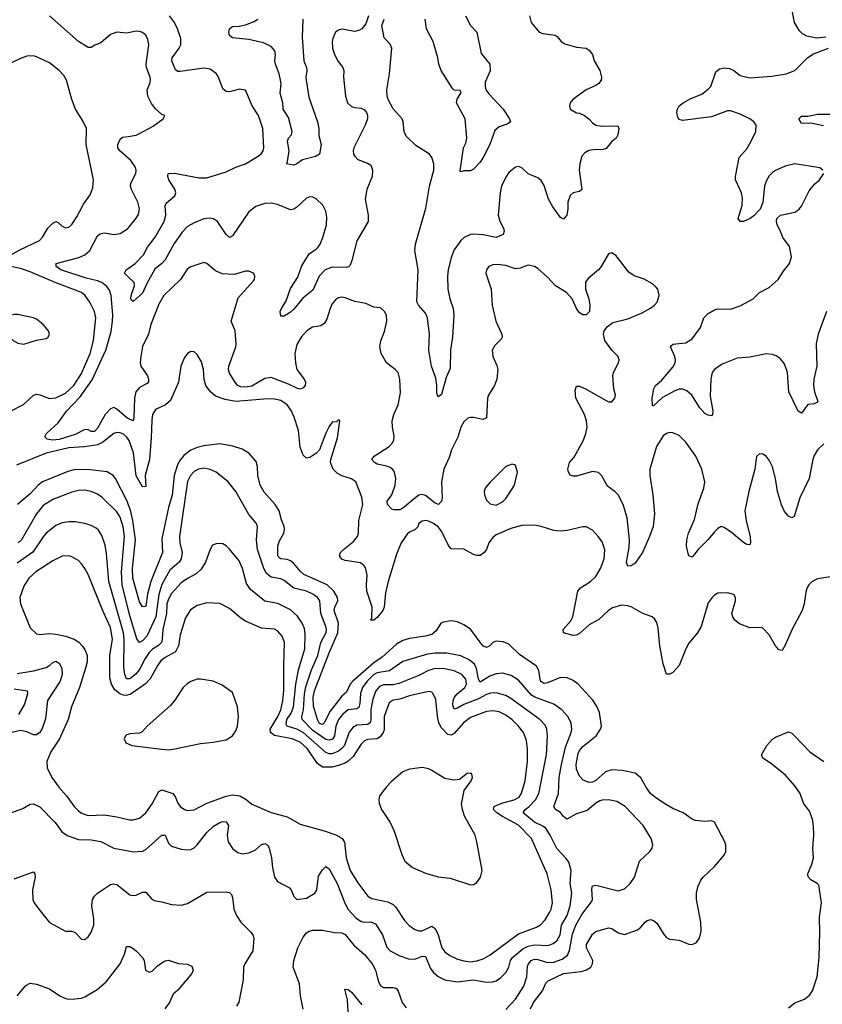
# Model space of a CAD drawing. Header units: inches. Extents: x 2057696 to 2160536, y 827480 to 1016834.
# Tile 378 of 422: x 2129325 to 2134320, y 961078 to 967207. Entities that reach past the tile are written whole.
import ezdxf

# ---------------------------------------------------------------- set-up
doc = ezdxf.new("R2010")
doc.units = ezdxf.units.IN
doc.header["$MEASUREMENT"] = 0
doc.layers.add('C1926', color=7, linetype='Continuous')
doc.layers.add('C1936', color=7, linetype='Continuous')

msp = doc.modelspace()

# ---------------------------------------------------------------- linework, layer by layer
at = {"layer": 'C1926', "color": 5}
for points, elevation in [([(2130000, 967124.8), (2129990, 967122.9), (2129929.8, 967129.8), (2129890, 967115.3), (2129830, 967063.5), (2129791.8, 967048.2), (2129770, 967033.2), (2129750, 967033.2), (2129690, 967072), (2129510, 967231.8)], 460), ([(2129248.7, 965730), (2129325, 965775), (2129448.5, 965831.5), (2129467.4, 965852.6), (2129500.7, 965910), (2129530, 965940.8), (2129550, 965950.2), (2129564.8, 965944.8), (2129590, 965921.6), (2129610, 965910.4), (2129630, 965914.9), (2129650, 965932.4), (2129681.2, 965978.8), (2129721, 966059), (2129763.3, 966116.7), (2129780.4, 966159.6), (2129783.1, 966210), (2129739, 966430), (2129739.8, 966530), (2129718.1, 966578.1), (2129671.5, 966650), (2129650, 966709), (2129616.1, 966830), (2129598.8, 966858.8), (2129569.7, 966890), (2129510, 966938), (2129430, 966976.4), (2129410, 966980.9), (2129370, 966978.7), (2129330, 966965.3), (2129270, 966936.5)], 480), ([(2130000, 966343.9), (2129948.2, 966390), (2129936, 966410), (2129935.1, 966430), (2129950, 966463), (2129965.1, 966474.9), (2130000, 966480.7)], 460), ([(2130000, 964724.9), (2129990, 964729.9), (2129930, 964782.4), (2129910, 964792.7), (2129890, 964784.6), (2129855.9, 964750), (2129810, 964664.8), (2129790, 964643.2), (2129770, 964642.6), (2129750, 964653.5), (2129730, 964655), (2129670, 964624.1), (2129570, 964592.8), (2129529.9, 964589.9), (2129495.9, 964595.9), (2129480.9, 964610), (2129492.3, 964630), (2129563.5, 964696.5), (2129616.4, 964770), (2129700.6, 964859.4), (2129775.7, 964964.3), (2129861.6, 965150), (2129893.2, 965266.8), (2129902.5, 965330), (2129903.4, 965370), (2129893.9, 965490), (2129883.1, 965523.1), (2129866.3, 965546.3), (2129836.4, 965570), (2129810, 965581.7), (2129738.7, 965598.7), (2129579.8, 965650), (2129552.4, 965670), (2129552, 965690), (2129692.7, 965727.3), (2129730, 965742.3), (2129760.7, 965770), (2129810, 965861.7), (2129825.4, 965874.6), (2129850, 965879.6), (2129910, 965870.2), (2129950, 965875.8), (2129995.9, 965904.1), (2130000, 965909.2)], 460), ([(2129268.2, 964770), (2129348.3, 964811.7), (2129410, 964868.9), (2129430, 964875.5), (2129450, 964872.1), (2129510, 964849), (2129550, 964853.6), (2129610, 964881.5), (2129661.9, 964930), (2129710, 965004.3), (2129762.5, 965130), (2129783.9, 965210), (2129798.8, 965350), (2129789.9, 965390), (2129763.8, 965443.8), (2129732.8, 965490), (2129708.9, 965508.9), (2129545.1, 965570), (2129390, 965637.8), (2129330, 965657.7), (2129269.6, 965670)], 480), ([(2130000, 965607), (2129977, 965630), (2129987.3, 965650), (2130000, 965659)], 440), ([(2130000, 964596.1), (2129990, 964610.5), (2129970, 964626.1), (2129950, 964635.6), (2129930, 964637.8), (2129910, 964631.2), (2129842.2, 964577.8), (2129810, 964560.3), (2129728, 964548), (2129630, 964541.8), (2129490, 964509.2), (2129305.5, 964434.5)], 480), ([(2130000, 964191.8), (2129993.2, 964210), (2129921.5, 964350), (2129906.8, 964370), (2129870, 964391.8), (2129764, 964404), (2129670, 964405.9), (2129624.9, 964395.1), (2129467.2, 964330), (2129440.2, 964310), (2129390, 964256.5), (2129311.3, 964190)], 520), ([(2130000, 963537), (2129962.7, 963690), (2129957.6, 963770), (2129977.5, 963990), (2129969.5, 964050), (2129951.1, 964111.1), (2129930, 964142.9), (2129835.5, 964235.5), (2129810, 964253.3), (2129770, 964269.8), (2129730, 964277.8), (2129690, 964277.2), (2129650, 964266.8), (2129530, 964220.6), (2129470, 964182.9), (2129430, 964130.8), (2129335, 963970), (2129315.2, 963950)], 540), ([(2130000, 963104.7), (2129990, 963104.6), (2129978.8, 963130), (2129973.9, 963173.9), (2129974.5, 963350), (2129969.9, 963390), (2129880.4, 963710), (2129865, 963885), (2129855.7, 963935.7), (2129835.8, 963995.8), (2129814.7, 964030), (2129801.1, 964041.1), (2129770, 964057.6), (2129729.8, 964069.8), (2129670, 964080.3), (2129630, 964081.2), (2129590, 964074.8), (2129550, 964058.2), (2129490.1, 964009.9), (2129471.4, 963988.6), (2129407.5, 963892.5), (2129310, 963824.2)], 560), ([(2130000, 963003.5), (2129990, 963000.9), (2129970, 963002), (2129948.2, 963010), (2129916.2, 963036.2), (2129896.7, 963070), (2129886.5, 963110), (2129884.9, 963250), (2129901.9, 963350), (2129890, 963424), (2129843.4, 963523.4), (2129750, 963753.3), (2129731.1, 963791.1), (2129710, 963820.5), (2129690, 963840.4), (2129650, 963863.5), (2129629.8, 963869.8), (2129590, 963867.4), (2129530, 963838.9), (2129425.8, 963770), (2129381.3, 963730), (2129350, 963680.7), (2129325.2, 963610), (2129330.2, 963570), (2129390, 963420.4), (2129430, 963383.7), (2129450, 963380.3), (2129510, 963386), (2129550, 963382.3), (2129609.3, 963369.3), (2129663, 963350), (2129692.4, 963332.4), (2129713.7, 963310), (2129730, 963287.3), (2129744.6, 963250), (2129745.2, 963210), (2129734.9, 963170), (2129696.8, 963050), (2129646.5, 962930), (2129625.4, 962850), (2129573.1, 962730), (2129517.6, 962650), (2129493.2, 962590), (2129495.5, 962550), (2129525.4, 962490), (2129569.2, 962430), (2129616.4, 962376.4), (2129663.2, 962310), (2129690, 962283), (2129710, 962267.5), (2129750, 962253.1), (2129850, 962256.8), (2129930, 962245.3), (2130000, 962229)], 580), ([(2129310, 963138), (2129410, 963153.4), (2129490, 963175.1), (2129511.9, 963188.1), (2129530, 963206), (2129550, 963213), (2129570, 963202), (2129586.6, 963170), (2129588.3, 963130), (2129576.8, 963090), (2129497.8, 962970), (2129485.4, 962854.6), (2129464.4, 962795.6), (2129449.6, 962770.4), (2129430, 962755), (2129410, 962755.6), (2129370, 962773.6), (2129330, 962781.4), (2129250, 962763.2)], 560), ([(2129290, 963042), (2129371.8, 963030), (2129372.8, 963010), (2129353.7, 962946.3), (2129317.7, 962882.3)], 540), ([(2130000, 962758.2), (2129990, 962755.1), (2129983, 962750), (2129974.9, 962730), (2129986.1, 962706.1), (2130000, 962699.9)], 620), ([(2129270, 962268.9), (2129343.9, 962296.1), (2129390, 962323.7), (2129410, 962324.9), (2129450, 962306.3), (2129544.7, 962210), (2129590, 962150.4), (2129626.3, 962126.3), (2129690, 962104.4), (2129770, 962102.8), (2129830, 962091.3), (2129910.2, 962050.2), (2130000, 962033)], 560), ([(2129290, 961859.5), (2129410, 961902.8), (2129418, 961890), (2129421.1, 961870), (2129405.3, 961790), (2129406, 961730), (2129414.8, 961710), (2129443, 961670), (2129510, 961587.7), (2129610, 961533.4), (2129650, 961533.4), (2129670, 961524.9), (2129710, 961482.8), (2129730, 961480.7), (2129750, 961498.8), (2129770, 961526.8), (2129786.3, 961570), (2129786, 961610), (2129772.7, 961690), (2129778.8, 961730), (2129790, 961750.3), (2129810, 961770.2), (2129890, 961823.6), (2129910, 961828.9), (2129930, 961823.1), (2130000, 961768.2)], 540), ([(2129310, 961130.5), (2129363.9, 961196.1), (2129390, 961210.3), (2129430, 961202.6), (2129510, 961173.6), (2129574.9, 961130), (2129610, 961114.5), (2129630, 961110.2), (2129668.8, 961111.2), (2129710, 961116.1), (2129730, 961124), (2129806, 961170), (2129862.2, 961217.8), (2129949.8, 961330), (2129976.8, 961390), (2129990, 961437.3), (2130000, 961437.7)], 520)]:
    msp.add_lwpolyline(points, dxfattribs=dict(at, elevation=elevation))
at = {"layer": 'C1926', "color": 5, "elevation": 520}
msp.add_lwpolyline([(2129290, 965372.1), (2129273, 965367), (2129256.4, 965350), (2129248.8, 965330), (2129243.8, 965270), (2129250.3, 965250.3), (2129262, 965230), (2129284, 965210), (2129313.7, 965193.7), (2129350, 965187.9), (2129430, 965212), (2129490, 965223.1), (2129500.9, 965230), (2129509.6, 965250), (2129503, 965270), (2129471.1, 965310), (2129430, 965343.5), (2129410, 965351.7), (2129310.8, 965370.8)], close=True, dxfattribs=at)
at = {"layer": 'C1936', "color": 5}
for points, elevation in [([(2134342, 967098), (2134287.3, 967092.7), (2134223.3, 967103.3), (2134198, 967118), (2134177.5, 967137.5), (2134147.6, 967190), (2134119.5, 967330)], 440), ([(2131494.8, 967230), (2131478.5, 967181.5), (2131454.8, 967150), (2131439, 967141), (2131410, 967133.6), (2131330, 967147.6), (2131310, 967142), (2131290.8, 967130), (2131273.7, 967090), (2131270.3, 967070), (2131271.8, 967030), (2131284.2, 966990), (2131307.4, 966947.4), (2131337, 966910), (2131343.1, 966890), (2131340.7, 966850), (2131352.7, 966730), (2131365.3, 966690), (2131390, 966666.4), (2131410, 966659.5), (2131450, 966656.3), (2131468.1, 966648.1), (2131484, 966630), (2131490.3, 966610.3), (2131490.4, 966590), (2131475.8, 966550), (2131404.4, 966410), (2131399.6, 966390), (2131403.1, 966370), (2131410, 966356.3), (2131430, 966337.1), (2131490, 966314), (2131510, 966301.6), (2131520.8, 966270), (2131518.6, 966230), (2131486.4, 966150), (2131474.5, 966090), (2131494.6, 965990), (2131493.7, 965950), (2131423.9, 965830), (2131393, 965707), (2131381.2, 965678.8), (2131371.3, 965668.7), (2131356, 965664), (2131270, 965665.7), (2131226, 965650), (2131189.1, 965610.9), (2131150, 965523.5), (2131086.6, 965473.4), (2131030, 965404.2), (2131010, 965386), (2130970, 965360.9), (2130950, 965362), (2130946.6, 965390), (2130953.6, 965410), (2130982.5, 965457.5), (2131010, 965534.4), (2131055.4, 965604.6), (2131079.3, 965670), (2131100.7, 965710), (2131128.7, 965751.3), (2131170, 965777.8), (2131183.5, 965790), (2131195.4, 965810), (2131212.1, 965850), (2131233.6, 965930), (2131237.1, 965977.1), (2131230, 966014.5), (2131212.3, 966052.3), (2131170, 966091.3), (2131150, 966102.4), (2131130, 966104.2), (2131110, 966095.8), (2131050, 966038.8), (2131030, 966026.8), (2131010, 966023.1), (2130930, 966057.2), (2130890, 966064.7), (2130850, 966063.6), (2130795.2, 966044.8), (2130750, 966010.7), (2130650, 965860.7), (2130630, 965851.8), (2130610, 965869.6), (2130555.6, 965950), (2130530, 965967.8), (2130508.3, 965971.7), (2130470, 965966.6), (2130410, 965943.2), (2130370, 965918.5), (2130336, 965884), (2130286.3, 965813.7), (2130230, 965712.6), (2130210, 965689.8), (2130165.9, 965654.1), (2130116, 965564), (2130090, 965504), (2130030, 965452.7), (2130020.5, 965460.5), (2130017, 965470), (2130018.9, 965490), (2130039.6, 965550), (2130037, 965570), (2130000, 965607)], 440), ([(2130000, 965659), (2130043.6, 965690), (2130096.1, 965743.9), (2130121.2, 965790), (2130167.7, 965852.3), (2130224.2, 965950), (2130234.8, 965990), (2130230.9, 966049.1), (2130235.7, 966064.3), (2130289.7, 966110), (2130295.8, 966130), (2130291.1, 966151.1), (2130252.1, 966210), (2130246.4, 966230), (2130249.7, 966250.3), (2130288.7, 966251.3), (2130442.4, 966222.4), (2130490, 966222), (2130610, 966260.7), (2130670, 966289.3), (2130730.4, 966309.6), (2130810, 966356.5), (2130827.9, 966372.1), (2130839.8, 966390), (2130845.3, 966410), (2130838.6, 966530), (2130812, 966610), (2130772.3, 966670), (2130730, 966769), (2130693.4, 966773.4), (2130630, 966757.7), (2130610, 966759.1), (2130590, 966776.2), (2130562.8, 966850), (2130550, 966869.7), (2130510, 966899.4), (2130470, 966904.3), (2130323.7, 966883.7), (2130310, 966884), (2130295.5, 966895.5), (2130270.8, 966950), (2130272.9, 966970), (2130317.8, 967030), (2130327.7, 967050), (2130327.6, 967090), (2130307.7, 967150), (2130288.9, 967190), (2130257.7, 967230)], 440), ([(2131087.3, 967210), (2131082.3, 967097.7), (2131092.9, 966950), (2131109.2, 966910), (2131111.9, 966890), (2131104.9, 966850), (2131107.1, 966830), (2131125.4, 966725.4), (2131178.7, 966570), (2131186.7, 966530), (2131186.9, 966486.9), (2131202, 966430), (2131190.7, 966369.3), (2131165.2, 966354.8), (2131084.9, 966335.1), (2131050, 966309.6), (2131030, 966301.2), (2130986, 966310), (2130988.9, 966311.1), (2131001.1, 966390), (2130991.3, 966450), (2130997, 966470), (2131016.2, 966490), (2131019.7, 966510), (2130997.9, 966597.9), (2130964.7, 966650), (2130962.3, 966690), (2130946.2, 966750), (2130951.5, 966808.5), (2130948.9, 966830), (2130939.8, 966870), (2130915.9, 966930), (2130912.8, 966950), (2130917.6, 966990), (2130912, 967012), (2130890, 967039.9), (2130842.4, 967062.4), (2130750, 967084.1), (2130650, 967094.5), (2130630, 967109.2), (2130626, 967130), (2130630, 967150.6), (2130650, 967164.4), (2130690, 967166.3), (2130730, 967174.4), (2130784.4, 967195.6), (2130807.8, 967210)], 420), ([(2132497.3, 967230), (2132508.5, 967188.5), (2132558, 967130), (2132581.7, 967121.7), (2132658, 967110), (2132670, 967102.8), (2132694.8, 967070), (2132717.3, 967057.3), (2132790, 967034.9), (2132850, 967028.9), (2132870, 967017.4), (2132890.2, 966990.2), (2132900.8, 966950), (2132934.9, 966890), (2132945.3, 966850), (2132943.7, 966830), (2132930.4, 966810), (2132910, 966796.3), (2132850.8, 966770), (2132766.8, 966710), (2132751, 966690), (2132746.8, 966670), (2132751.3, 966650), (2132790, 966627.3), (2132810, 966624), (2132841, 966610), (2132870, 966587.3), (2132890, 966563.8), (2132910.3, 966550.3), (2132950, 966544.9), (2133046.8, 966546.8), (2133054.9, 966530), (2133046.7, 966490), (2133036.4, 966470), (2133010, 966449.6), (2132975.8, 966404.2), (2132950, 966396), (2132910, 966398.8), (2132866.5, 966393.5), (2132841.8, 966378.2), (2132823.6, 966356.4), (2132810.3, 966310), (2132807.2, 966270), (2132823.8, 966150), (2132810, 966137.6), (2132770, 966129.6), (2132750, 966111.8), (2132735.6, 966070), (2132736.1, 966030), (2132730, 965989), (2132710, 965965.2), (2132690, 965975.1), (2132642.3, 966042.3), (2132617.1, 966090), (2132590, 966174), (2132570, 966206.6), (2132550, 966223.1), (2132490, 966248), (2132450, 966285.6), (2132430, 966293.3), (2132410, 966289.6), (2132370, 966255.4), (2132350, 966227.3), (2132323.9, 966170), (2132315.5, 966130), (2132303.1, 965990), (2132313, 965953), (2132336, 965910), (2132341.1, 965890), (2132334.4, 965870), (2132290, 965851), (2132210, 965866.8), (2132150, 965872.2), (2132130, 965869.8), (2132090.3, 965850), (2132070, 965831.8), (2132030, 965775.1), (2132010, 965727), (2131991.4, 965650), (2131986.8, 965610), (2131989.4, 965529.4), (2132002.6, 965470), (2132022.4, 965410), (2132026.3, 965370), (2132019.5, 965230), (2132006.3, 965150), (2132004.8, 965035.2), (2131979.6, 964980.4), (2131950, 964874), (2131930, 964859), (2131922, 964882), (2131922, 964930), (2131915.3, 964975.3), (2131887.8, 965050), (2131871, 965150), (2131875.6, 965250), (2131863.7, 965350), (2131850, 965380.5), (2131806, 965430), (2131797.2, 965450), (2131804, 965650), (2131783.5, 965770), (2131787.3, 965810), (2131852.7, 966032.7), (2131875.7, 966170), (2131903.1, 966270), (2131903, 966310), (2131889.7, 966349.7), (2131874.5, 966370), (2131790, 966424.2), (2131730, 966480.9), (2131718.3, 966510), (2131712.3, 966570), (2131705.1, 966590), (2131650, 966651.6), (2131618.2, 966710), (2131611.9, 966730), (2131609.8, 966770), (2131625.8, 966870), (2131641.3, 967030), (2131630, 967055.1), (2131593, 967093), (2131578, 967170), (2131593.3, 967210)], 440), ([(2132098.6, 967230), (2132130, 967170.4), (2132170.3, 967130), (2132196.5, 966996.5), (2132250.8, 966930), (2132252.4, 966887.6), (2132222.4, 966817.6), (2132221.3, 966790), (2132227, 966770), (2132244.7, 966744.7), (2132334.9, 966650), (2132373.4, 966590), (2132378.8, 966570), (2132362.5, 966557.5), (2132310, 966539.6), (2132282.6, 966517.4), (2132250, 966429.3), (2132210, 966349.4), (2132190, 966319.5), (2132150, 966276), (2132130, 966265.2), (2132090, 966265.2), (2132070, 966259), (2132065.6, 966265.6), (2132087.2, 966410), (2132100.8, 966439.2), (2132107.3, 966470), (2132096.5, 966590), (2132042.6, 966690), (2132047.1, 966712.9), (2132073.3, 966753.3), (2132066, 966766), (2132030, 966768.4), (2132018.2, 966778.2), (2131947.6, 966890), (2131933.3, 966930), (2131926.6, 966970), (2131898.3, 967070), (2131856.5, 967150), (2131849, 967210)], 420), ([(2130000, 966480.7), (2130050, 966488.9), (2130070, 966497.6), (2130155.8, 966544.2), (2130218, 966590), (2130228, 966610), (2130210, 966617.2), (2130170, 966652.6), (2130145, 966685), (2130122.3, 966730), (2130118.8, 966770), (2130135.3, 966810), (2130138.4, 966830), (2130136.8, 966850), (2130114.9, 966910), (2130111.9, 966930), (2130127.6, 967050), (2130123.1, 967083.1), (2130110.7, 967110.7), (2130090, 967126.9), (2130070, 967132.8), (2130050, 967134.4), (2130000, 967124.8)], 460), ([(2134324, 966270), (2134305.6, 966285.6), (2134150, 966309.7), (2134090, 966294), (2134030, 966268.3), (2134010, 966255.4), (2133990, 966234.7), (2133973.4, 966206.6), (2133961.6, 966170), (2133950.2, 966069.8), (2133932.9, 966027.1), (2133894.8, 965985.2), (2133871, 965969), (2133830, 965949.7), (2133809, 965950), (2133797, 965970), (2133821, 966050), (2133824.2, 966095.8), (2133816.4, 966130), (2133780.4, 966210), (2133780.4, 966230), (2133802.6, 966350), (2133850, 966402), (2133878, 966450), (2133906.3, 966510), (2133907.8, 966550), (2133893.3, 966570), (2133869.5, 966590), (2133810, 966618.7), (2133750, 966639.8), (2133730, 966639.3), (2133630, 966602), (2133450, 966579.5), (2133430, 966586), (2133420.8, 966600.8), (2133415.1, 966630), (2133418.7, 966650), (2133429.8, 966670.2), (2133454.5, 966690), (2133503, 966717), (2133570, 966743.7), (2133610, 966773.4), (2133626.6, 966790), (2133658, 966882), (2133680, 966900), (2133710, 966907.2), (2133743.7, 966903.7), (2133770, 966890.4), (2133810, 966859.5), (2133870, 966844.7), (2134005.3, 966854.7), (2134095.3, 966870), (2134150, 966890.6), (2134229.6, 966970.4), (2134265.4, 966994.6), (2134358, 967030)], 440), ([(2134327, 966547), (2134250, 966561.7), (2134190, 966561.2), (2134174, 966590), (2134190, 966606), (2134230, 966606), (2134290, 966618.6), (2134430, 966619.2)], 420), ([(2130000, 965909.2), (2130050, 965970.5), (2130064.8, 965995.2), (2130069.7, 966030.3), (2130059.8, 966070), (2130020.4, 966150), (2130014.8, 966170), (2130017.3, 966190), (2130048.5, 966250), (2130049.8, 966270), (2130043.9, 966290), (2130015.6, 966330), (2130000, 966343.9)], 460), ([(2134346.5, 965390), (2134294.4, 965250), (2134282.7, 965190), (2134285.4, 965050), (2134267.1, 964970), (2134264.7, 964930), (2134271.3, 964890), (2134292.4, 964830), (2134290, 964826), (2134270, 964816.3), (2134229.3, 964810.7), (2134190, 964757.2), (2134170, 964769.2), (2134111.2, 964890), (2134103.7, 965010), (2134084.9, 965064.9), (2134057.3, 965097.3), (2134033.5, 965113.5), (2134010, 965122.2), (2133970, 965127), (2133870, 965106.9), (2133790, 965100.6), (2133697.7, 965062.3), (2133648.9, 965030), (2133634.7, 965010), (2133626.4, 964970), (2133622.6, 964862.6), (2133639.3, 964770), (2133637.3, 964750), (2133630, 964741.2), (2133610, 964744.5), (2133590, 964756.2), (2133558.9, 964790), (2133508.2, 964870), (2133476.5, 964896.5), (2133450, 964906.8), (2133430, 964906.8), (2133402.5, 964897.5), (2133325.5, 964854.5), (2133270, 964802.7), (2133264.5, 964804.5), (2133262.2, 964850), (2133272.8, 964910), (2133281.3, 964930), (2133318.7, 964961.3), (2133390, 965043.6), (2133404.1, 965070), (2133407.1, 965090), (2133403.5, 965110), (2133376.2, 965170), (2133381.7, 965178.3), (2133393, 965187), (2133408, 965190), (2133470, 965194.6), (2133510, 965219.5), (2133561.7, 965290), (2133582, 965350), (2133610, 965377.4), (2133650, 965400.3), (2133670, 965406.3), (2133750, 965404.2), (2133810, 965426.5), (2133889.6, 965470), (2133930, 965508.9), (2133990, 965539.6), (2134046.6, 965590), (2134078.2, 965641.8), (2134115.4, 965690), (2134128.3, 965730), (2134115.4, 965795.4), (2134075.6, 965850), (2134061, 965890), (2134038.9, 965930), (2134034.3, 965950), (2134037.6, 965970), (2134061.2, 965990), (2134150, 966009), (2134174.5, 966025.5), (2134190, 966045.5), (2134238.4, 966141.6), (2134274.5, 966185.5), (2134302.7, 966210), (2134329.2, 966250)], 440), ([(2134330, 964566.3), (2134290, 964529.6), (2134270, 964494), (2134262.3, 964470), (2134238.4, 964350), (2134179.7, 964230), (2134146, 964114), (2134130, 964107), (2134110, 964115.6), (2134084.9, 964144.9), (2134066.4, 964186.4), (2134041.4, 964270), (2134029.7, 964350), (2134010, 964424), (2133990, 964464), (2133970, 964489), (2133950, 964502), (2133930, 964504), (2133910, 964488), (2133899.5, 964410), (2133863.9, 964270), (2133839.2, 964150), (2133845.6, 964090), (2133872.4, 963987.6), (2133874, 963950), (2133870, 963939), (2133850, 963939.5), (2133830, 963951.6), (2133754.2, 964014.2), (2133710, 964045.6), (2133690, 964051.3), (2133670, 964040.5), (2133650, 964019.7), (2133609.3, 963970.7), (2133548.4, 963910), (2133510, 963861.2), (2133490, 963869), (2133484.9, 963884.9), (2133476, 963930), (2133477.3, 963970), (2133488.4, 964010), (2133524.8, 964095.2), (2133547.5, 964192.5), (2133582, 964290), (2133588.7, 964330), (2133569.8, 964410), (2133532.5, 964490), (2133470, 964576.2), (2133430, 964618.4), (2133390, 964635.1), (2133370, 964637), (2133350, 964631.5), (2133330, 964616.2), (2133288, 964550), (2133246.3, 964410), (2133247.9, 964370), (2133266.5, 964250), (2133275.5, 964130), (2133267.1, 964052.9), (2133245.2, 963990), (2133200.2, 963890), (2133155.3, 963824.7), (2133130, 963806.9), (2133110, 963804.5), (2133101, 963830), (2133117.6, 963922.4), (2133121.1, 963970), (2133105.2, 964105.2), (2133080.9, 964190), (2133050.7, 964250), (2133030, 964270.8), (2132983.2, 964303.2), (2132947.5, 964367.5), (2132928.2, 964388.2), (2132890, 964394), (2132790, 964365.7), (2132770, 964364.7), (2132750, 964372.7), (2132739.6, 964390), (2132737.4, 964410), (2132747.4, 964450), (2132775.6, 964484.4), (2132833.3, 964590), (2132848.3, 964630), (2132856.8, 964670), (2132853.1, 964710), (2132839.8, 964750), (2132785.4, 964850), (2132782.3, 964897.7), (2132790, 964926), (2132810, 964925.5), (2132850, 964907.2), (2132990, 964827.7), (2133010, 964827.3), (2133029, 964850), (2133032.3, 964870), (2133022.7, 964910), (2133015.8, 964990), (2133020.5, 965010), (2133051.3, 965070), (2133055.6, 965090), (2133049.5, 965110), (2133010, 965149.6), (2132966.3, 965210), (2132958, 965250), (2132963.6, 965270), (2132982.6, 965297.4), (2133017.6, 965322.4), (2133110, 965344.9), (2133198.3, 965381.7), (2133250, 965410.5), (2133273, 965427), (2133291.5, 965448.5), (2133306, 965490), (2133297.2, 965530), (2133284.8, 965544.8), (2133262.9, 965562.9), (2133211.5, 965591.5), (2133150, 965612.3), (2133115.9, 965635.9), (2133037.5, 965737.5), (2133010, 965755.3), (2132990, 965748.7), (2132944.9, 965670), (2132927.3, 965650), (2132863.4, 965596.6), (2132847.3, 965572.7), (2132846.7, 965530), (2132866.4, 965470), (2132873.4, 965430), (2132870.4, 965389.6), (2132850, 965369.2), (2132830, 965369.3), (2132810, 965382.7), (2132789.6, 965410), (2132763.6, 965470), (2132727.7, 965507.7), (2132658.7, 965550), (2132610, 965603.5), (2132550, 965658.7), (2132530, 965669.7), (2132490, 965678.7), (2132440.6, 965659.4), (2132410, 965656.8), (2132350, 965676), (2132297.2, 965682.8), (2132270, 965680.5), (2132244.9, 965670), (2132238, 965662), (2132230.4, 965650), (2132226.4, 965630), (2132259.6, 965530), (2132264.9, 965430), (2132288.1, 965330), (2132326.7, 965250), (2132327.4, 965230), (2132321, 965219), (2132281.1, 965178.9), (2132265.2, 965150), (2132270.2, 965110), (2132294.3, 965054.3), (2132299.8, 965030), (2132295.5, 964970), (2132281, 964930), (2132243.6, 964870), (2132236.2, 964850), (2132230, 964729.5), (2132210, 964718.9), (2132150, 964730.9), (2132130, 964731.1), (2132114.3, 964725.7), (2132090, 964704.2), (2132070, 964669.6), (2132051.8, 964608.2), (2132012.7, 964530), (2131998.7, 964481.3), (2131965.2, 964410), (2131951.1, 964330), (2131953.8, 964230), (2131950, 964209.4), (2131931.9, 964188.1), (2131910, 964196.8), (2131850, 964245.3), (2131830, 964250.8), (2131810, 964247), (2131790, 964233.6), (2131710, 964165.5), (2131690, 964155.2), (2131655, 964155), (2131640.3, 964160.3), (2131614.2, 964190), (2131612.4, 964210), (2131641.6, 964250), (2131661, 964310), (2131665.4, 964350), (2131658.4, 964390), (2131647.2, 964407.2), (2131630, 964419.8), (2131610, 964428.2), (2131550, 964439.8), (2131533.6, 964450), (2131516.2, 964470), (2131532, 964490), (2131625.4, 964550), (2131643.9, 964570), (2131653.8, 964590), (2131655.4, 964615.4), (2131644.2, 964670), (2131642.4, 964710), (2131652.8, 964750), (2131680.8, 964810), (2131695.7, 964884.3), (2131691, 964970), (2131679.7, 965010), (2131662.4, 965030), (2131608.6, 965070), (2131574, 965130), (2131569.6, 965150), (2131566, 965170), (2131573.1, 965206.9), (2131595.1, 965264.9), (2131609.6, 965330), (2131607.3, 965367.3), (2131596, 965390), (2131570, 965412.3), (2131530, 965418.4), (2131479.2, 965439.2), (2131410, 965452.9), (2131350, 965475.3), (2131330, 965478.7), (2131310, 965475.6), (2131290, 965463.1), (2131270, 965438.7), (2131256.5, 965410), (2131237, 965343), (2131222.4, 965317.6), (2131198.8, 965301.2), (2131147.8, 965292.2), (2131112.7, 965270), (2131076.2, 965230), (2131050, 965184.5), (2131038.2, 965130), (2131040.6, 965070), (2131050.2, 965030), (2131094.9, 964970), (2131104, 964950), (2131101.3, 964930), (2131090, 964916.2), (2131070, 964907.3), (2131050, 964912.9), (2130998.5, 964938.5), (2130890, 964980.3), (2130850, 964973.8), (2130770, 964926.2), (2130730, 964919.2), (2130702.1, 964922.1), (2130682.6, 964930), (2130667.2, 964947.2), (2130630, 965006.9), (2130625.2, 965030), (2130627.2, 965050), (2130670.8, 965170), (2130672.9, 965190), (2130666.6, 965270), (2130641.5, 965330), (2130684.4, 965475.6), (2130779.1, 965580.9), (2130786, 965590), (2130789.2, 965610), (2130779, 965630), (2130750, 965642), (2130730, 965640.5), (2130659.3, 965620.7), (2130585.3, 965625.3), (2130543.7, 965643.7), (2130490, 965689.6), (2130470, 965695.1), (2130390, 965668.4), (2130370, 965656.9), (2130325.2, 965590), (2130221.5, 965490), (2130190, 965437), (2130140.7, 965310), (2130125.4, 965250), (2130090, 965171.8), (2130078.5, 965110), (2130075.6, 965070), (2130079.2, 965050), (2130119.6, 964990), (2130127.4, 964970), (2130126.9, 964953.1), (2130117.6, 964942.4), (2130070, 964917.7), (2130047.9, 964890), (2130038.9, 964850), (2130035.6, 964730), (2130030.2, 964709.8), (2130000, 964724.9)], 460), ([(2134370, 963738.3), (2134290, 963726), (2134257.3, 963710), (2134237.1, 963690), (2134226.6, 963673.4), (2134217.5, 963642.5), (2134207.9, 963570), (2134194.2, 963530), (2134131.1, 963408.9), (2134090, 963313.2), (2134070, 963281.2), (2134050, 963285.2), (2134030, 963309.5), (2133990, 963377), (2133950, 963419.5), (2133930, 963423.6), (2133870, 963421.6), (2133805.8, 963445.8), (2133776, 963470), (2133762.7, 963490), (2133757, 963510), (2133779.5, 963590), (2133779.3, 963610), (2133769.3, 963629.3), (2133730, 963639.5), (2133670, 963636.9), (2133650, 963625.6), (2133634.4, 963610), (2133610, 963576), (2133567.4, 963430), (2133543.1, 963390), (2133490, 963325.6), (2133471.3, 963290), (2133430, 963186.6), (2133390, 963142.7), (2133370, 963133.2), (2133350, 963133.2), (2133330, 963197.2), (2133308.5, 963310), (2133298.5, 963418.5), (2133290, 963454.5), (2133276.5, 963476.5), (2133260.9, 963490), (2133202.7, 963510), (2133130, 963552.1), (2133110, 963559.3), (2133070, 963562), (2133013.7, 963546.3), (2132990.2, 963530), (2132930, 963472.4), (2132870, 963440.4), (2132810, 963386.9), (2132790, 963375.4), (2132770, 963374), (2132709.7, 963390), (2132707.8, 963410), (2132755.6, 963464.4), (2132767.6, 963490), (2132799.7, 963650), (2132815.1, 963670), (2132878.3, 963710), (2132910, 963741.5), (2132939.8, 963790), (2132961.6, 963850), (2132967.1, 963907.1), (2132950, 963957.2), (2132928.2, 963988.2), (2132890, 964029.4), (2132850, 964049.4), (2132830, 964049.4), (2132731.9, 964028.1), (2132690, 964023.5), (2132650, 964026.3), (2132570, 964052.4), (2132530, 964059.7), (2132450, 964058.7), (2132381.1, 964038.9), (2132290, 964000.5), (2132270, 963983.6), (2132244.4, 963950), (2132230.6, 963910), (2132214.9, 963890), (2132190, 963871.2), (2132170, 963871), (2132150, 963877.2), (2132090, 963910.7), (2132010, 963914), (2131994.4, 963934.4), (2131950, 964023.6), (2131928.4, 964050), (2131901.1, 964070), (2131870, 964085), (2131850, 964088.7), (2131830, 964084.4), (2131809.4, 964070.6), (2131802.3, 964050), (2131786.5, 964033.5), (2131750, 964016.2), (2131736, 964004), (2131699.8, 963950), (2131670, 963879.6), (2131618, 963710), (2131601.3, 963638.7), (2131593.5, 963550), (2131585.1, 963530), (2131550, 963486.5), (2131530, 963468.9), (2131510, 963469.5), (2131517.1, 963482.9), (2131518.5, 963550), (2131485.4, 963650), (2131482.9, 963690), (2131487.8, 963750), (2131476.7, 963796.7), (2131467.6, 963810), (2131445, 963825), (2131350, 963841.5), (2131329.2, 963849.2), (2131315.4, 963870), (2131322.3, 963890), (2131339.8, 963910), (2131401.5, 963958.5), (2131426.5, 963990), (2131433.7, 964010), (2131436.2, 964090), (2131461.1, 964190), (2131455, 964235), (2131416.2, 964330), (2131389.8, 964349.8), (2131330, 964367.5), (2131302.4, 964382.4), (2131276.5, 964410), (2131259.3, 964450), (2131260.3, 964470), (2131303.7, 964603.7), (2131318, 964710), (2131310, 964715.3), (2131296, 964704), (2131270, 964702), (2131250, 964675.3), (2131230, 964633.2), (2131190.2, 964529.8), (2131171.5, 964508.5), (2131150, 964493.1), (2131130, 964481), (2131110, 964476.9), (2131090, 964496.3), (2131070, 964545.6), (2131059.3, 964650), (2131032.8, 964732.8), (2131013.6, 964773.6), (2130988.7, 964808.7), (2130950, 964835.7), (2130910, 964845.2), (2130870, 964846.4), (2130670, 964829.5), (2130602.8, 964842.8), (2130543.2, 964863.2), (2130512.4, 964890), (2130484, 964930), (2130472.9, 964967.1), (2130468.7, 965030), (2130456.5, 965076.5), (2130430, 965122.7), (2130410, 965139.3), (2130390, 965141.2), (2130370, 965129.2), (2130350, 965104), (2130327, 965050), (2130313.4, 964950), (2130263.3, 964836.7), (2130231.4, 964808.6), (2130170, 964780.8), (2130152.2, 964750), (2130146.5, 964713.5), (2130144, 964604), (2130133.1, 964470), (2130105, 964370), (2130110, 964302), (2130090, 964299.1), (2130050, 964367.8), (2130032.7, 964510), (2130006.6, 964586.6), (2130000, 964596.1)], 480), ([(2132504.7, 961050), (2132521.9, 961090), (2132579.1, 961160.9), (2132599.8, 961210), (2132614.9, 961225.1), (2132710, 961268.8), (2132818.5, 961281.5), (2132848.8, 961291.2), (2132878.9, 961310), (2132891, 961330), (2132891.8, 961350), (2132851.7, 961430), (2132852.1, 961450), (2132890, 961513.7), (2132910, 961531.3), (2132990, 961554), (2133010, 961550.3), (2133050, 961522), (2133090, 961511.7), (2133170, 961542), (2133190, 961558), (2133217, 961590), (2133230, 961599.5), (2133250, 961604.9), (2133270, 961599.5), (2133290, 961582.4), (2133336.5, 961510), (2133350, 961494), (2133370, 961482.6), (2133430, 961476.4), (2133490, 961453.4), (2133510, 961450.6), (2133537.2, 961462.8), (2133557, 961490), (2133565.8, 961534.2), (2133564.7, 961590), (2133536.5, 961730), (2133537.3, 961770), (2133546.3, 961810), (2133564.8, 961850), (2133579.8, 961870), (2133650, 961935.6), (2133710, 962007.2), (2133720.3, 962030), (2133720.9, 962070), (2133714.5, 962090), (2133650, 962212.3), (2133630, 962220.7), (2133590, 962216.9), (2133530, 962223), (2133510, 962231.3), (2133454.5, 962270), (2133390, 962296.2), (2133350, 962319.8), (2133283.3, 962363.3), (2133251.2, 962391.2), (2133225.3, 962425.3), (2133190, 962488.4), (2133156.3, 962516.3), (2133074.3, 962534.3), (2133010, 962537.2), (2132970, 962525.7), (2132910, 962471.6), (2132890, 962460.7), (2132870, 962458), (2132832.4, 962472.4), (2132810, 962498.7), (2132790, 962542.7), (2132788.4, 962570), (2132801.2, 962638.8), (2132810, 962658.8), (2132830, 962683.2), (2132913.2, 962750), (2132940.2, 962790), (2132945.5, 962810), (2132933.8, 962893.8), (2132914.9, 962934.9), (2132891.4, 962971.4), (2132801.1, 963070), (2132770, 963093.1), (2132732.3, 963110), (2132690, 963111.9), (2132610, 963078.1), (2132590, 963075.2), (2132579.9, 963079.9), (2132566.9, 963090), (2132556.1, 963156.1), (2132542.1, 963182.1), (2132436.2, 963256.2), (2132370, 963319.1), (2132334.6, 963334.6), (2132290, 963337.6), (2132270, 963329.7), (2132250, 963309.7), (2132230, 963298.7), (2132208.1, 963310), (2132130, 963413.3), (2132090, 963439.8), (2132050, 963457.8), (2132010, 963464.2), (2131962.9, 963457.1), (2131946.7, 963450), (2131917.1, 963402.9), (2131890, 963380.9), (2131850, 963368.7), (2131750, 963355.3), (2131710, 963342.2), (2131670, 963319.9), (2131581.8, 963238.2), (2131530, 963204.2), (2131398.6, 963090), (2131382, 963070), (2131359.8, 963020.2), (2131330, 962997), (2131257.5, 962902.5), (2131219.4, 962830), (2131210, 962820.6), (2131190, 962826.4), (2131177.8, 962850), (2131154, 962934), (2131150.8, 962990), (2131160.2, 963030), (2131250, 963266), (2131304.2, 963390), (2131309.9, 963450), (2131281.9, 963530), (2131285.7, 963550), (2131304.6, 963590), (2131303.2, 963610), (2131280.7, 963650), (2131237.7, 963690), (2131093.3, 963753.3), (2131072, 963772), (2131030, 963821.9), (2131010, 963837.9), (2130990, 963847.2), (2130949.9, 963849.9), (2130938.7, 963858.7), (2130931.8, 963871.8), (2130932.4, 963930), (2130940.5, 963959.5), (2130967.8, 964010), (2130973.1, 964033.1), (2130971.5, 964051.5), (2130954.1, 964094.1), (2130939.9, 964150), (2130915.3, 964190), (2130846, 964266), (2130820.9, 964310), (2130807.2, 964370), (2130805.1, 964425.1), (2130797.6, 964457.6), (2130750, 964509.6), (2130710, 964532.6), (2130651.9, 964551.9), (2130570, 964565.8), (2130470, 964553.8), (2130430, 964544.5), (2130390, 964526.9), (2130346.1, 964493.9), (2130320, 964460), (2130304.6, 964430), (2130285.8, 964370), (2130272.8, 964247.2), (2130250.5, 964170), (2130210, 963974.5), (2130213.4, 963890), (2130141.7, 963710), (2130120.1, 963630), (2130110, 963556), (2130106.4, 963553.6), (2130090, 963552.6), (2130070, 963583.9), (2130029.1, 963730), (2130026.7, 963790), (2130045.6, 963970), (2130029.2, 964089.2), (2130014.1, 964154.1), (2130000, 964191.8)], 520), ([(2132350, 961044.7), (2132410, 961109.2), (2132462, 961190), (2132482, 961250), (2132485.3, 961314.7), (2132491.3, 961330), (2132509.1, 961350), (2132530, 961359.1), (2132550, 961357.5), (2132610, 961338.3), (2132650, 961340.6), (2132700.8, 961359.2), (2132735.1, 961384.9), (2132747.1, 961412.9), (2132765.7, 961514.3), (2132785.7, 961570), (2132822.6, 961637.4), (2132884.2, 961715.8), (2132889.2, 961730.8), (2132886.2, 961793.8), (2132890, 961814.9), (2132910, 961819.6), (2133050, 961785.2), (2133090, 961797), (2133125.1, 961830), (2133152.3, 961870), (2133181.6, 961970), (2133246, 962030), (2133261.2, 962050), (2133266, 962070), (2133256.2, 962110), (2133206.3, 962190), (2133092.6, 962310), (2133040.9, 962340.9), (2132990, 962350.6), (2132950, 962349.4), (2132935.5, 962344.5), (2132911, 962330), (2132856.3, 962283.7), (2132790, 962264.5), (2132730, 962231.1), (2132710, 962246.3), (2132691.5, 962271.5), (2132659.6, 962290), (2132649.8, 962310), (2132678.6, 962390), (2132683.4, 962490), (2132697.2, 962570), (2132722, 962678), (2132758.2, 962770), (2132762, 962790), (2132756.2, 962830), (2132736.1, 962870), (2132699.8, 962910), (2132650, 962945.3), (2132530.3, 962990.3), (2132510, 963001.9), (2132430, 963094.8), (2132384.6, 963124.6), (2132330, 963139.1), (2132290, 963135.5), (2132250, 963121), (2132190, 963083.5), (2132181.1, 963101.1), (2132169, 963169), (2132156.2, 963196.2), (2132122.4, 963222.4), (2132070, 963246.7), (2131983.9, 963263.9), (2131910, 963264.5), (2131862.4, 963257.6), (2131710, 963211.3), (2131626.2, 963153.8), (2131550, 963140.7), (2131530, 963131.7), (2131487, 963090), (2131458.3, 963050), (2131446.4, 963013.6), (2131442.8, 962950), (2131434.8, 962925.2), (2131422.4, 962917.6), (2131369.3, 962910), (2131336, 962884), (2131308.6, 962850), (2131292.9, 962810), (2131283.8, 962750), (2131271.2, 962728.8), (2131250, 962721.9), (2131230, 962727.1), (2131150, 962782.1), (2131082.2, 962850), (2131080.3, 962870), (2131090.6, 962910), (2131097.8, 963010), (2131106.4, 963053.6), (2131140, 963160), (2131181.2, 963250), (2131199, 963330), (2131232.1, 963392.1), (2131234.8, 963410), (2131230.9, 963430), (2131198.3, 963510), (2131192.5, 963590), (2131178.5, 963610), (2131150, 963631.7), (2131110, 963648.7), (2131030, 963668), (2130970, 963715.8), (2130950, 963725.5), (2130890, 963736.8), (2130860.4, 963760.4), (2130843.4, 963790), (2130804.4, 963910), (2130799, 963970), (2130805.6, 964050), (2130798, 964070), (2130750, 964127.6), (2130669.2, 964269.2), (2130621.5, 964330), (2130546.9, 964390), (2130510, 964406.6), (2130470, 964415.6), (2130437.6, 964410), (2130410, 964393.7), (2130388.1, 964370), (2130370, 964331.3), (2130318.4, 963990), (2130321.3, 963950), (2130335.1, 963890), (2130330.1, 963850), (2130317.4, 963830), (2130259.9, 963780.1), (2130210, 963690.7), (2130190.6, 963629.4), (2130172, 963490), (2130116.4, 963370), (2130090, 963341.3), (2130070, 963329.8), (2130053.6, 963353.6), (2130011.5, 963490), (2130000, 963537)], 540), ([(2130000, 962033), (2130030, 962027.3), (2130090, 962031.3), (2130110, 962040.7), (2130210.3, 962130.3), (2130230, 962130.4), (2130250, 962080.5), (2130270, 962061.7), (2130330, 962043.6), (2130370, 962038.9), (2130390, 962041.7), (2130410, 962052), (2130430, 962070.3), (2130490, 962147.9), (2130530, 962186.9), (2130570, 962210.2), (2130590, 962215.6), (2130610, 962214), (2130624.2, 962190), (2130616.5, 962130), (2130623.2, 962090), (2130650, 962048), (2130682.9, 962022.9), (2130710, 962015.3), (2130750, 962020.3), (2130790, 962038), (2130830, 962072.4), (2130850, 962078.4), (2130870, 962067.7), (2130878.3, 962050), (2130891.5, 961990), (2130897.4, 961930), (2130910.5, 961870), (2130930, 961842), (2131003.8, 961803.8), (2131014.8, 961790), (2131031, 961750), (2131050, 961731), (2131110, 961738.8), (2131160.9, 961770), (2131174, 961790), (2131184.8, 961875.2), (2131210, 961915.5), (2131230, 961935.5), (2131250, 961921.6), (2131300.8, 961830), (2131350, 961703.7), (2131368.3, 961668.3), (2131416.7, 961616.7), (2131450, 961592.6), (2131470, 961588.7), (2131511.2, 961591.2), (2131539, 961579), (2131583.2, 961510), (2131610, 961433.7), (2131630.1, 961410.1), (2131690, 961379.6), (2131750, 961358.9), (2131790, 961362), (2131830, 961378.2), (2131850, 961376), (2131881.6, 961301.6), (2131897.9, 961277.9), (2131930.1, 961250.1), (2131970.8, 961230.8), (2132050, 961217.4), (2132150, 961230.8), (2132230, 961215.9), (2132270, 961217.6), (2132290, 961224.2), (2132317.6, 961242.4), (2132350, 961276), (2132369.1, 961310), (2132379.6, 961350), (2132391.6, 961370), (2132457.2, 961422.8), (2132490, 961439.9), (2132530, 961448.6), (2132615.1, 961444.9), (2132644.3, 961455.7), (2132667.4, 961472.6), (2132688.8, 961510), (2132697.6, 961570), (2132731.7, 961630), (2132751.7, 961690), (2132760.8, 961770), (2132751, 961830), (2132757.4, 961910), (2132743.3, 961963.3), (2132726.4, 961986.4), (2132667, 962047), (2132626.9, 962130), (2132601, 962170), (2132584.2, 962184.2), (2132530, 962211.7), (2132458.2, 962270), (2132471.3, 962290), (2132493.7, 962306.3), (2132534.2, 962350), (2132556.4, 962390), (2132604.6, 962630), (2132609.9, 962750), (2132606.3, 962790), (2132596.1, 962816.1), (2132561.8, 962850), (2132381.2, 962981.2), (2132350, 962999.2), (2132290, 963017), (2132255.3, 963015.3), (2132230, 963006.6), (2132180.5, 962979.5), (2132090, 962943.7), (2132050, 962920.5), (2132030, 962915.6), (2132020.3, 962940.3), (2132021.8, 962970), (2132030.4, 962990), (2132046.7, 963010), (2132096.2, 963050), (2132105.8, 963070), (2132101.4, 963101.4), (2132075.7, 963130), (2132030, 963153.5), (2131970, 963166.9), (2131910, 963167.9), (2131870, 963155.7), (2131810, 963125), (2131684.2, 963075.8), (2131650, 963066.3), (2131590, 963066.1), (2131563.8, 963056.2), (2131541.7, 963030), (2131522.3, 962977.7), (2131510, 962912.7), (2131510.4, 962849.6), (2131506, 962830), (2131490, 962819.2), (2131424, 962816), (2131398.6, 962801.4), (2131373.2, 962766.8), (2131345.8, 962690), (2131330.6, 962669.4), (2131310, 962653.3), (2131270, 962637.8), (2131250, 962637.7), (2131230, 962644.7), (2131090, 962770.3), (2131050, 962791.6), (2130988.8, 962808.8), (2130982.6, 962822.6), (2130988.3, 962850), (2131014.2, 962890), (2131028.9, 962930), (2131043.9, 963070), (2131059.3, 963160.7), (2131100.2, 963290), (2131101.7, 963381.7), (2131096.4, 963416.4), (2131083.7, 963450), (2131054.1, 963494.1), (2131010, 963532.4), (2130931.9, 963571.9), (2130850, 963586.8), (2130760.3, 963660.3), (2130737.2, 963697.2), (2130712.5, 963790), (2130690, 963837.4), (2130630, 963911.6), (2130610, 963931.5), (2130590, 963943.6), (2130553, 963947), (2130524.9, 963935.1), (2130510.3, 963909.7), (2130480.7, 963830), (2130454.1, 963785.9), (2130422.1, 963757.9), (2130370, 963729.1), (2130330, 963700.6), (2130270, 963635), (2130250, 963600.7), (2130240.9, 963570), (2130238.9, 963510), (2130215.1, 963410), (2130211.7, 963350), (2130206.5, 963330), (2130188, 963312), (2130151, 963289), (2130131.6, 963268.4), (2130105.2, 963230), (2130073.2, 963166.8), (2130050, 963135.7), (2130010, 963104.9), (2130000, 963104.7)], 560), ([(2130000, 962229), (2130010, 962226.7), (2130030, 962226.7), (2130070, 962236.1), (2130110, 962269), (2130150, 962325.5), (2130190, 962401.7), (2130210, 962413.5), (2130278, 962390), (2130292.5, 962372.5), (2130310, 962330.4), (2130324.4, 962310), (2130350, 962290.2), (2130370, 962284.7), (2130410, 962288.2), (2130489.9, 962330.1), (2130610, 962374.5), (2130650, 962381.5), (2130694.7, 962374.7), (2130733.8, 962353.8), (2130770, 962324.3), (2130890, 962271.2), (2130990, 962244), (2131070, 962198.3), (2131218.8, 962158.8), (2131293.3, 962133.3), (2131319.4, 962119.4), (2131331.4, 962110), (2131346.5, 962086.5), (2131356, 961990), (2131381.6, 961910), (2131430, 961833.6), (2131490.7, 961750.7), (2131515.9, 961735.9), (2131615.3, 961715.3), (2131650, 961698.8), (2131664.2, 961684.2), (2131719.8, 961599.8), (2131749.5, 961569.5), (2131784.7, 961544.7), (2131810, 961536), (2131830, 961536.3), (2131890, 961564.5), (2131898.9, 961558.9), (2131910, 961549.2), (2131930.4, 961510.4), (2131952.5, 961430), (2131970, 961405.4), (2132002.6, 961382.6), (2132050, 961359.8), (2132088.6, 961348.6), (2132130, 961343.3), (2132170, 961347.9), (2132210, 961361.7), (2132254, 961386), (2132430, 961517.2), (2132541.1, 961558.9), (2132567.1, 961572.9), (2132595.2, 961604.8), (2132622.9, 961650), (2132632.1, 961670), (2132641, 961710), (2132633.3, 961790), (2132608.2, 961890), (2132510.6, 962110), (2132430, 962193.9), (2132330, 962247.1), (2132294.6, 962270), (2132274.4, 962290), (2132278, 962310), (2132285.8, 962314.2), (2132326.4, 962330), (2132402.4, 962350), (2132432.7, 962367.3), (2132448.3, 962391.7), (2132470.4, 962470), (2132485.9, 962590), (2132485.6, 962665.6), (2132480.2, 962720.2), (2132460.2, 962770), (2132429.1, 962810), (2132389.1, 962849.1), (2132350, 962878.1), (2132310, 962898.6), (2132270, 962905), (2132230, 962900.7), (2132130, 962864.1), (2132087.3, 962830), (2132030, 962762.9), (2132010, 962753.6), (2131990, 962758), (2131950, 962798), (2131932.6, 962830), (2131924.4, 962870), (2131915.1, 962975.1), (2131895.7, 963015.7), (2131890, 963021.3), (2131870, 963026), (2131750, 962998.8), (2131690, 962978), (2131648.6, 962971.4), (2131625.3, 962954.7), (2131593.3, 962870), (2131592.7, 962787.3), (2131587.9, 962770), (2131570, 962744.1), (2131548.8, 962731.2), (2131490, 962725.4), (2131470, 962717.7), (2131450, 962697.3), (2131399.4, 962620.6), (2131370, 962591.6), (2131350, 962579.6), (2131310, 962564.2), (2131270, 962555), (2131210, 962555), (2131177.9, 962577.9), (2131114.3, 962670), (2131070, 962709.9), (2131019.7, 962730), (2130911.6, 962751.6), (2130885.6, 962770), (2130884.5, 962790), (2130930, 962864.6), (2130950, 962911.6), (2130962.8, 962970), (2130969.4, 963030.6), (2130968.1, 963190), (2130972.7, 963330), (2130957.8, 963370), (2130930, 963403.5), (2130910, 963412.6), (2130830, 963419.8), (2130730, 963463.1), (2130701, 963481), (2130630, 963541), (2130570, 963572.4), (2130490, 963578), (2130430, 963560.4), (2130387.4, 963532.6), (2130356.1, 963483.9), (2130323.2, 963376.8), (2130313.3, 963310), (2130299.6, 963280.4), (2130290.1, 963269.9), (2130230, 963237.3), (2130204, 963216), (2130184.3, 963190), (2130135.9, 963104.1), (2130107.3, 963072.7), (2130013.1, 963006.9), (2130000, 963003.5)], 580), ([(2130000, 962699.9), (2130022, 962690), (2130210, 962665.2), (2130250, 962662.8), (2130290, 962667.9), (2130450, 962702.3), (2130528, 962710), (2130610, 962724.9), (2130650, 962748.2), (2130670, 962780.7), (2130679.8, 962810), (2130686, 962870), (2130679.8, 962930), (2130650, 963018.4), (2130584.1, 963064.1), (2130529.8, 963089.8), (2130450, 963102.6), (2130430, 963101), (2130390, 963088.2), (2130366.5, 963073.5), (2130341.8, 963050), (2130290, 962970.9), (2130262.4, 962937.6), (2130117.4, 962810), (2130086.3, 962773.7), (2130070, 962765.1), (2130010, 962761.3), (2130000, 962758.2)], 620), ([(2134110, 961056.3), (2134150, 961087.3), (2134210, 961110.7), (2134242, 961138), (2134258.9, 961161.1), (2134287.8, 961250), (2134300.5, 961370), (2134305.7, 961530), (2134302, 961618), (2134314.7, 961710), (2134298.6, 961818.6), (2134289.2, 961830), (2134250, 961852), (2134231.5, 961871.5), (2134231.2, 961890), (2134255.6, 961950), (2134265.7, 961990), (2134261.7, 962050), (2134268, 962130), (2134266.5, 962186.5), (2134258.9, 962230), (2134240.5, 962280.5), (2134203.9, 962330), (2134181.6, 962390), (2134150, 962437.4), (2134090, 962506.9), (2133998.2, 962578.2), (2133949.3, 962610), (2133942, 962630), (2133975.6, 962690), (2134010, 962728.4), (2134030, 962741.1), (2134110, 962774.4), (2134130, 962765.5), (2134150, 962748), (2134242.7, 962650), (2134330, 962588.5)], 480), ([(2130000, 961768.2), (2130010, 961760.3), (2130030, 961754.9), (2130050, 961758), (2130090, 961776), (2130110, 961775.8), (2130150, 961730.4), (2130170, 961721.1), (2130210, 961716.9), (2130270, 961700.2), (2130330, 961694.9), (2130370, 961705.2), (2130490, 961775.3), (2130610, 961777.6), (2130630, 961774), (2130642.3, 961762.3), (2130650, 961742), (2130656.9, 961670), (2130674.6, 961630), (2130700.3, 961590), (2130760.9, 961530), (2130775.2, 961510), (2130782.3, 961490), (2130776, 961410), (2130725.3, 961330), (2130718, 961310), (2130715.3, 961230), (2130688, 961092), (2130674, 961066)], 540), ([(2131088.6, 961048.6), (2131072.9, 961130), (2131065.5, 961205.5), (2131027.7, 961310), (2131030.8, 961350), (2131056.8, 961430), (2131090, 961496.3), (2131110, 961523), (2131126.3, 961533.7), (2131150, 961538.9), (2131210, 961539.5), (2131284.9, 961524.9), (2131330, 961523.6), (2131350, 961512.7), (2131405.2, 961445.2), (2131470, 961387.6), (2131519, 961330), (2131538.6, 961290), (2131557.3, 961217.3), (2131570, 961195.8), (2131590, 961183.2), (2131650, 961183.2), (2131670, 961176), (2131680, 961160), (2131705.2, 961090), (2131730, 961056)], 540), ([(2130000, 961437.7), (2130010, 961438), (2130030, 961424.6), (2130050.2, 961410.2), (2130088.5, 961370), (2130099.5, 961350), (2130107.4, 961290), (2130130, 961277.4), (2130150, 961283.6), (2130183.1, 961316.9), (2130210, 961336.5), (2130230, 961348.4), (2130250, 961352.7), (2130312.4, 961332.4), (2130370, 961328.2), (2130395.3, 961315.3), (2130403.8, 961290), (2130396.4, 961270), (2130310, 961166), (2130279.3, 961140.7), (2130258, 961090), (2130229, 961050)], 520), ([(2131369.8, 961030.2), (2131365.2, 961105.2), (2131347.9, 961172.1), (2131370, 961170.3), (2131390, 961153.7), (2131454, 961074)], 520)]:
    msp.add_lwpolyline(points, dxfattribs=dict(at, elevation=elevation))
for points, elevation in [([(2132390, 964439.3), (2132350, 964426.6), (2132250, 964327), (2132222.4, 964290), (2132216.4, 964270), (2132217.1, 964250), (2132230, 964216), (2132253, 964193), (2132290, 964184), (2132330, 964205.5), (2132351.9, 964228.1), (2132403.6, 964310), (2132423.6, 964390), (2132410, 964433.2)], 480), ([(2131831.8, 962551.8), (2131750, 962540.9), (2131710, 962525.7), (2131636.9, 962463.1), (2131608.1, 962431.9), (2131564.4, 962375.6), (2131559.5, 962350), (2131561.7, 962330), (2131576.9, 962290), (2131630.1, 962210.1), (2131655.6, 962155.6), (2131702.7, 962010), (2131721.7, 961970), (2131770.4, 961930), (2131850, 961895), (2131930, 961871.3), (2132004.2, 961864.2), (2132130, 961820.7), (2132150, 961822.8), (2132170, 961836), (2132181.2, 961850), (2132192.7, 961870), (2132202.7, 961910), (2132169.8, 962090), (2132158.7, 962130), (2132094.1, 962250), (2132079.9, 962290), (2132075.4, 962324.6), (2132091.1, 962408.9), (2132134.5, 962470), (2132142.7, 962490), (2132139, 962510), (2132130, 962517.2), (2132110, 962515.1), (2132061.7, 962478.3), (2132027.2, 962472.8), (2131970, 962483.5), (2131890, 962533.5), (2131870, 962543.1)], 620)]:
    msp.add_lwpolyline(points, close=True, dxfattribs=dict(at, elevation=elevation))

doc.saveas('drawing.dxf')
